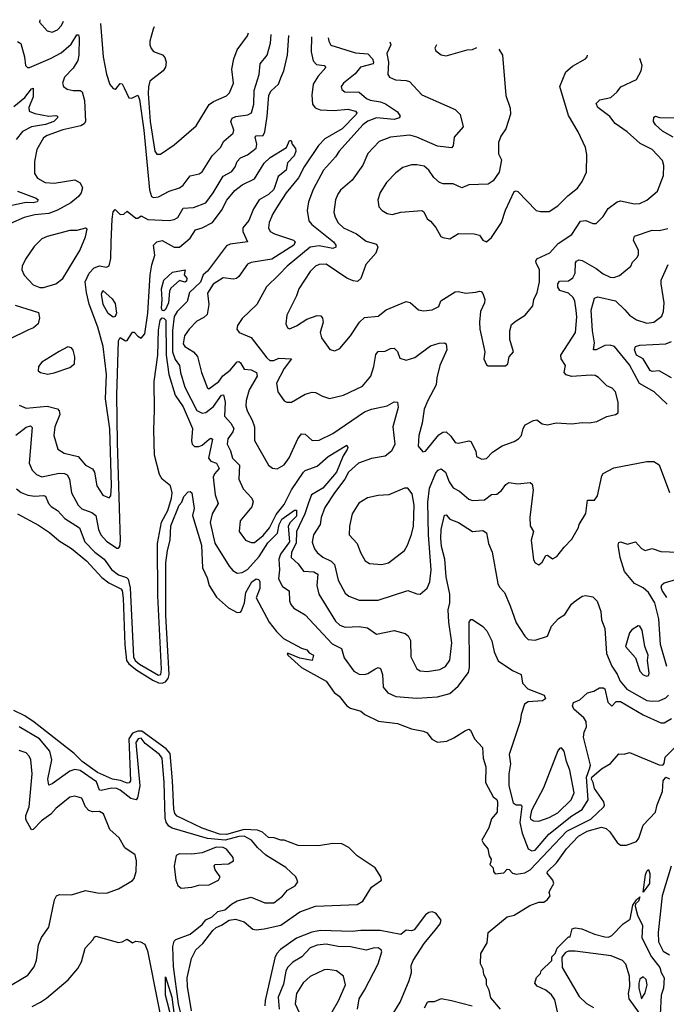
# Model space of a CAD drawing. Extents: x 1268547 to 1425625, y 515768 to 616754.
# Tile 398 of 507: x 1340838 to 1344547, y 606123 to 611769. Entities that reach past the tile are written whole.
import ezdxf

# ---------------------------------------------------------------- set-up
doc = ezdxf.new("R2010")
doc.units = 0

msp = doc.modelspace()

# ---------------------------------------------------------------- linework, layer by layer
at = {"layer": '0CON10XD'}
for points in [[(1340953.3, 611768.6), (1340952.2, 611755), (1340995, 611705.6), (1341025, 611696.5), (1341055, 611710), (1341077.9, 611735), (1341090, 611759.9)], [(1341301.9, 611746.5), (1341317.2, 611555), (1341335, 611456), (1341355, 611397.5), (1341375, 611373.3), (1341385, 611370), (1341392.5, 611375), (1341415, 611403.3), (1341425, 611401.2), (1341438.2, 611378.2), (1341465, 611320), (1341481.7, 611318.3), (1341515, 611336.2), (1341525, 611311.2), (1341549.3, 611135), (1341583.4, 610793.4), (1341594.8, 610755), (1341605, 610748.5), (1341635, 610753.8), (1341695.3, 610784.7), (1341755, 610803.8), (1341775, 610820), (1341815, 610873.6), (1341866.7, 610885), (1341883.8, 610896.2), (1341942.3, 610987.7), (1341990.5, 611035), (1342008.5, 611071.5), (1342061.9, 611118.1), (1342066.4, 611135), (1342050, 611185), (1342057, 611203), (1342076.9, 611213.1), (1342147.2, 611222.8), (1342167.9, 611235), (1342180.2, 611285), (1342182.9, 611362.9), (1342211.4, 611455), (1342218.2, 611515), (1342258.2, 611565), (1342276.8, 611633.2), (1342280.8, 611684.4)], [(1340825, 611644.4), (1340845, 611631.4), (1340865.5, 611555), (1340870.8, 611505), (1340882.5, 611495), (1340895, 611494.4), (1341015, 611545.8), (1341075, 611578.9), (1341132.4, 611627.6), (1341165, 611680.8), (1341175, 611682), (1341179.4, 611665), (1341177.6, 611565), (1341170.6, 611535), (1341145, 611491.5), (1341095, 611438.1), (1341083.9, 611403.9), (1341088.6, 611385), (1341110.2, 611370.2), (1341145, 611362.3), (1341185, 611363.2), (1341196.9, 611355), (1341209.1, 611305), (1341214.8, 611185), (1341208.1, 611171.9), (1341189.2, 611160.8), (1341085, 611137.8), (1340995.7, 611105), (1340975, 611091.9), (1340936.3, 611023.7), (1340923.5, 610955), (1340923.2, 610886.8), (1340939.9, 610859.9), (1340984.3, 610834.3), (1341035, 610831.2), (1341155, 610849.6), (1341185, 610833.1), (1341199.2, 610805), (1341190.4, 610775), (1341175, 610754), (1341130.7, 610719.3), (1341054, 610676), (1341005, 610658.3), (1340925, 610650.3), (1340864, 610635), (1340785, 610600.8)], [(1340835, 609557.5), (1340875, 609541.5), (1340995, 609552.3), (1341055, 609536.7), (1341064.5, 609525), (1341067.9, 609505), (1341040.5, 609435), (1341033.1, 609385), (1341056.4, 609306.4), (1341092.4, 609282.4), (1341173.8, 609263.8), (1341215.6, 609215), (1341255, 609192.9), (1341266.7, 609175), (1341280.6, 609095), (1341315, 609042.5), (1341352.1, 609027.9), (1341361.3, 609038.7), (1341365.1, 609095), (1341355, 609422.5), (1341330.3, 609595), (1341336.9, 609735), (1341316.2, 609895), (1341286, 610005), (1341237.4, 610137.4), (1341220.3, 610205), (1341213.1, 610265), (1341235.7, 610314.3), (1341264.8, 610345.2), (1341295, 610357.2), (1341335, 610349.7), (1341351.9, 610358.1), (1341360.1, 610399.9), (1341362.6, 610492.6), (1341368.9, 610625), (1341375, 610667.5), (1341385, 610680), (1341415, 610651.2), (1341435, 610653.3), (1341455, 610670), (1341505, 610630), (1341515, 610630), (1341535, 610643.3), (1341572.1, 610622.1), (1341695, 610617.3), (1341725, 610622.3), (1341745, 610634.5), (1341775, 610687.5), (1341835, 610691.9), (1341905, 610719.4), (1341948.1, 610775), (1342005, 610870.9), (1342055, 610897.3), (1342074.8, 610925.2), (1342086.2, 610955), (1342104.3, 610975.7), (1342145, 610993.6), (1342195, 611031.4), (1342198.1, 611055), (1342189.1, 611095), (1342195, 611102.2), (1342234.7, 611105.3), (1342244.8, 611125.2), (1342258.3, 611215), (1342266.2, 611335), (1342279.9, 611360.1), (1342321.8, 611398.2), (1342335.4, 611435.4), (1342352.9, 611475), (1342374.7, 611565.3), (1342382.2, 611678)], [(1341609.8, 611726.9), (1341603.8, 611715), (1341584.2, 611645.8), (1341584.2, 611625), (1341593, 611603), (1341605, 611586.2), (1341621.4, 611581.4), (1341657, 611567), (1341671.2, 611551.2), (1341678.8, 611525), (1341674.2, 611495.8), (1341661.2, 611475), (1341585, 611415.8), (1341575.9, 611384.1), (1341574.5, 611345.5), (1341586.1, 611183.9), (1341613.9, 611015), (1341625, 610998), (1341645, 610998), (1341725, 611051.1), (1341850.9, 611159.1), (1341925, 611281.5), (1341950.6, 611299.4), (1342025, 611331.9), (1342041.4, 611348.6), (1342064.3, 611405), (1342054.4, 611485), (1342066.4, 611545), (1342084.7, 611595.3), (1342145, 611675.7), (1342149.9, 611692.7)], [(1342511.6, 611669.8), (1342510, 611585), (1342522.3, 611532.3), (1342541.1, 611511.1), (1342585.3, 611505.3), (1342594.3, 611495), (1342550, 611445), (1342521, 611399), (1342513.8, 611335), (1342518.4, 611285), (1342533.2, 611263.2), (1342561.8, 611251.8), (1342642.7, 611247.3), (1342720, 611255), (1342763.3, 611245), (1342771.8, 611235), (1342767.1, 611225), (1342687.3, 611142.7), (1342587.7, 611085), (1342552.2, 611047.8), (1342470.4, 610925), (1342437.5, 610862.5), (1342366.7, 610775), (1342320.4, 610705), (1342289.6, 610655), (1342268.5, 610605), (1342264.5, 610575), (1342275.6, 610555), (1342300.2, 610540.3), (1342408, 610505), (1342418.9, 610495), (1342410.9, 610475), (1342285, 610395.8), (1342165, 610376.2), (1342145, 610367.8), (1342095, 610295.8), (1342081.2, 610285), (1342065, 610281.1), (1342005, 610288.5), (1341948.7, 610251.3), (1341915, 610200), (1341922.5, 610135), (1341912.5, 610077.5), (1341895, 610061.1), (1341855, 610040), (1341809.5, 609995), (1341782.5, 609955), (1341775, 609910), (1341785.4, 609895.4), (1341835, 609863.5), (1341857.9, 609837.9), (1341881.1, 609745), (1341915, 609656.7), (1341922.9, 609652.9), (1341980.5, 609695), (1342003.1, 609726.9), (1342045, 609759.6), (1342085, 609806.2), (1342095, 609807.9), (1342105, 609800.6), (1342125, 609764.4), (1342165, 609761.1), (1342195.6, 609745), (1342199.3, 609725), (1342153.4, 609646.6), (1342136.2, 609585), (1342135.5, 609555), (1342142.9, 609525), (1342172.3, 609472.3), (1342185.5, 609435), (1342185.7, 609355), (1342264.6, 609214.6), (1342287.9, 609197.9), (1342314.2, 609194.2), (1342355, 609216.7), (1342383, 609257), (1342433.7, 609366.3), (1342455, 609393.5), (1342475, 609392.5), (1342515, 609355.6), (1342555, 609357.3), (1342635, 609396), (1342815, 609520.9), (1342855, 609535.9), (1342945.4, 609554.6), (1342985, 609576.9), (1343005, 609576), (1343008.5, 609545), (1342978.7, 609435), (1342989, 609335), (1342970.6, 609295), (1342935, 609266.8), (1342855, 609252.3), (1342782.2, 609225), (1342723.8, 609175), (1342703.8, 609135), (1342643.9, 609056.1), (1342588.9, 608971.1), (1342566.5, 608915), (1342560.6, 608875), (1342523.1, 608815), (1342515, 608773.3), (1342529.3, 608735), (1342545, 608714.6), (1342576.4, 608686.4), (1342625, 608663.6), (1342644.6, 608645), (1342665.3, 608555), (1342705, 608481.1), (1342725, 608462.5), (1342785, 608439.5), (1342895, 608440.4), (1343065, 608495.6), (1343115, 608477.1), (1343135, 608475.7), (1343175, 608509.2), (1343191.2, 608545), (1343198.1, 608615), (1343182.9, 608815), (1343178.7, 609001.3), (1343188.3, 609081.7), (1343225, 609169.5), (1343237.5, 609185), (1343255, 609192.9), (1343281.2, 609175), (1343301.5, 609118.5), (1343323.8, 609085), (1343360, 609065), (1343415, 609020), (1343435, 609012.5), (1343505, 609015.5), (1343545, 609046.7), (1343575, 609047.9), (1343601.5, 609068.5), (1343626.2, 609103.8), (1343644.6, 609115.4), (1343695, 609107.3), (1343765.4, 609115.4), (1343776.9, 609105), (1343782.7, 609072.7), (1343763.6, 608913.6), (1343766.4, 608866.4), (1343784.3, 608835), (1343771.1, 608785), (1343785, 608672.5), (1343794.5, 608654.5), (1343815, 608643.3), (1343835, 608657.5), (1343855, 608696.2), (1343865, 608698), (1343895, 608676.9), (1343919.2, 608690.8), (1343960.6, 608745), (1344005, 608790), (1344042.7, 608857.3), (1344047.1, 608875), (1344085, 608936.7), (1344095, 609014), (1344135, 609014.3), (1344152.3, 609037.7), (1344176.4, 609153.6), (1344183.9, 609166.1), (1344245, 609199.4), (1344435, 609236.1), (1344475, 609234.6), (1344505, 609217.1), (1344565, 609057.5)], [(1342608.1, 611663.6), (1342611.8, 611645), (1342622.8, 611622.8), (1342765, 611578.5), (1342835, 611571.9), (1342861.9, 611545), (1342867.9, 611525), (1342864.7, 611515), (1342793, 611497), (1342761.3, 611458.7), (1342694.4, 611405), (1342681.4, 611385), (1342685, 611368.8), (1342703.8, 611355), (1342785, 611352.5), (1342827.1, 611317.1), (1342848, 611308), (1342907.3, 611297.3), (1342935.9, 611285.9), (1343005, 611241.2), (1343020, 611215), (1343015, 611206.7), (1342985, 611196.4), (1342885, 611206.6), (1342835, 611186.7), (1342806.1, 611165), (1342670, 611015), (1342648.5, 610981.5), (1342580.4, 610905), (1342521.8, 610795), (1342493.8, 610725), (1342486.2, 610675), (1342497.1, 610615), (1342513.8, 610595), (1342637.9, 610495), (1342651.5, 610475), (1342650.6, 610465), (1342635, 610456.9), (1342555, 610471.2), (1342505, 610464.3), (1342371.5, 610355), (1342325, 610306.2), (1342253.6, 610236.4), (1342198.5, 610135), (1342114.2, 610055), (1342087.5, 610015), (1342084.2, 609995), (1342096.7, 609975), (1342165, 609946.4), (1342255, 609829.5), (1342273.3, 609815), (1342295, 609815.3), (1342325, 609828.5), (1342397.5, 609825), (1342355, 609767.9), (1342311.8, 609685), (1342319.5, 609635), (1342355, 609583.8), (1342370, 609575), (1342397.5, 609575), (1342475, 609621.4), (1342515, 609632.5), (1342535, 609630.8), (1342575, 609609.2), (1342615, 609597.5), (1342695, 609615.7), (1342805, 609667.1), (1342851.5, 609725), (1342869.2, 609780.8), (1342881.7, 609848.3), (1342895, 609865.5), (1342935, 609867.1), (1342965, 609882.5), (1342985, 609884.3), (1343005.5, 609865.5), (1343018.8, 609828.8), (1343055, 609817.1), (1343105, 609831.9), (1343195, 609898), (1343245, 609913.5), (1343275, 609915.7), (1343285, 609910), (1343287.5, 609875), (1343248.2, 609785), (1343230.9, 609715), (1343227.5, 609675), (1343178.6, 609585), (1343158.5, 609535), (1343146.7, 609455), (1343128.1, 609385), (1343123, 609323), (1343151.2, 609291.2), (1343165, 609293.8), (1343241.7, 609388.3), (1343265, 609404.4), (1343285, 609405.8), (1343311.5, 609381.5), (1343335, 609344), (1343355, 609341.4), (1343415, 609354), (1343425, 609350), (1343454.3, 609295), (1343458.8, 609265), (1343489.7, 609249.7), (1343515, 609253.1), (1343550.5, 609289.5), (1343605.5, 609324.5), (1343675, 609350), (1343698.8, 609365), (1343715.8, 609385), (1343725.8, 609425), (1343737.5, 609445), (1343785, 609470.8), (1343805, 609473.8), (1343835, 609451.4), (1343865, 609446.2), (1343915, 609456.2), (1344005, 609450.8), (1344065, 609458.9), (1344105, 609457.5), (1344147.5, 609465), (1344205, 609494.2), (1344255, 609504.2), (1344270.8, 609515), (1344270, 609575), (1344255, 609635.7), (1344236.7, 609656.7), (1344205, 609670), (1344157.9, 609717.9), (1344138.3, 609728.3), (1344115, 609730.4), (1344002.5, 609722.5), (1343972.1, 609732.1), (1343961.9, 609745), (1343968.2, 609785), (1343944.5, 609825), (1343942.1, 609845), (1344026.9, 609975), (1344033.4, 610065), (1344029.2, 610100.8), (1344023.1, 610155), (1344013.2, 610175), (1343985, 610200), (1343935.9, 610215.9), (1343925.4, 610235), (1343924.1, 610255), (1343935, 610270), (1343985, 610272.2), (1344011.5, 610288.5), (1344024.2, 610315), (1344025.8, 610374.2), (1344032.3, 610385), (1344045, 610390.8), (1344065, 610388.4), (1344145, 610342.7), (1344185, 610311.1), (1344225, 610291.8), (1344245, 610289.6), (1344278.7, 610301.3), (1344343.3, 610355), (1344352.6, 610377.4), (1344380, 610405), (1344387.4, 610422.6), (1344388.1, 610445), (1344358.9, 610505), (1344365, 610528), (1344465, 610562.5), (1344505, 610560.4), (1344555, 610571.1)], [(1342961.1, 611641.3), (1342966.1, 611625), (1342944.1, 611575), (1342953.4, 611525), (1342949.4, 611455), (1342959.5, 611439.5), (1342993.3, 611423.3), (1343055, 611420), (1343073.5, 611413.5), (1343145, 611337.9), (1343335, 611254), (1343364, 611225), (1343382, 611155), (1343330.4, 611095), (1343324.5, 611045.5), (1343315, 611033.3), (1343235, 611043.3), (1343115, 611095.7), (1343075, 611105.8), (1342964.1, 611095.9), (1342899.4, 611070.6), (1342835, 611000.8), (1342806, 610934), (1342745, 610848.1), (1342678.9, 610791.1), (1342661.9, 610768.1), (1342649.6, 610735), (1342640, 610665), (1342646.7, 610636.7), (1342664.7, 610604.7), (1342695, 610575.5), (1342770.5, 610540.5), (1342825, 610499.5), (1342885, 610481.9), (1342892.5, 610465), (1342880, 610430), (1342823.1, 610365), (1342795.6, 610285), (1342775, 610268.1), (1342750.7, 610270.7), (1342715, 610286.9), (1342595, 610367.5), (1342555.5, 610365.5), (1342535, 610355.5), (1342503.6, 610325), (1342439.5, 610225), (1342425.4, 610184.6), (1342370.8, 610075), (1342364.2, 610025), (1342375, 610002.5), (1342385, 609996.7), (1342425, 610013.1), (1342485, 610051.9), (1342545, 610072.9), (1342565, 610070), (1342575, 610057.5), (1342578.6, 610035), (1342562, 609975), (1342570, 609945), (1342617.5, 609877.5), (1342645, 609870), (1342675, 609884), (1342735.7, 609955), (1342786.9, 610035), (1342815, 610061.4), (1342895, 610069.5), (1342940, 610105), (1343055, 610152.9), (1343077.6, 610147.6), (1343125, 610104.2), (1343155, 610100), (1343204.3, 610105.7), (1343241.4, 610125), (1343253, 610157), (1343335, 610208.6), (1343355, 610210.6), (1343395, 610201.1), (1343454.5, 610205.5), (1343475, 610212.9), (1343485, 610210.8), (1343495, 610198), (1343505.4, 610165), (1343503.2, 610145), (1343482, 610095), (1343475.5, 610034.5), (1343476.9, 609995), (1343506.7, 609865), (1343500, 609825), (1343515, 609790), (1343525, 609783.3), (1343625, 609783.3), (1343637.5, 609795), (1343646.2, 609835), (1343670.8, 609865), (1343649.2, 609935), (1343648.8, 609985), (1343659.5, 610020.5), (1343685, 610042.5), (1343737.5, 610075), (1343781.7, 610128.3), (1343787.5, 610165), (1343805.4, 610204.6), (1343820, 610265), (1343820.3, 610335), (1343800.8, 610375), (1343798.6, 610385), (1343805, 610397.5), (1343878.1, 610431.9), (1343927.5, 610485), (1344005, 610536.4), (1344055, 610612.5), (1344085, 610616.4), (1344125, 610600), (1344145, 610599.2), (1344185, 610640), (1344213.7, 610686.3), (1344265, 610724.4), (1344285, 610730), (1344365, 610712.5), (1344395, 610714.4), (1344435, 610734.2), (1344497.1, 610785), (1344530, 610875), (1344533, 610933), (1344525, 610961.2), (1344465, 611024.3), (1344397.8, 611057.8), (1344322.5, 611125), (1344253.3, 611173.3), (1344222.7, 611212.7), (1344154.6, 611265), (1344145, 611287.5), (1344165, 611309.5), (1344228.2, 611321.8), (1344265, 611354.5), (1344286.6, 611383.4), (1344376.2, 611425), (1344402, 611475), (1344408.6, 611505), (1344395.3, 611545.6)], [(1343229.4, 611624.3), (1343219.5, 611605), (1343225, 611590.6), (1343255, 611566.9), (1343285, 611561.2), (1343405, 611595.2), (1343435, 611598.3), (1343460, 611609)], [(1343585.6, 611600.5), (1343607.5, 611565), (1343626.4, 611333.6), (1343650.5, 611260.5), (1343652.6, 611227.4), (1343626.6, 611143.4), (1343598.7, 611101.3), (1343584.2, 611065), (1343585, 611000), (1343602.5, 610965), (1343588.8, 610895), (1343554.6, 610845.4), (1343525, 610825.7), (1343415, 610822.2), (1343375, 610803.8), (1343325, 610828.1), (1343267.7, 610827.7), (1343245.7, 610835.7), (1343213.6, 610863.6), (1343185, 610905.8), (1343157.9, 610927.9), (1343115, 610936.7), (1343084.5, 610935.5), (1343035, 610920.6), (1342995, 610891.4), (1342941.9, 610835), (1342905, 610778), (1342893.1, 610735), (1342898, 610695), (1342916.2, 610675), (1342945, 610657.5), (1342975, 610652.2), (1343024.3, 610665.7), (1343144.1, 610674.1), (1343156.8, 610666.8), (1343175, 610626.7), (1343193.9, 610613.9), (1343225, 610577.5), (1343254.3, 610525), (1343265, 610519.2), (1343305, 610512), (1343355, 610542), (1343445, 610540), (1343475, 610533.5), (1343495, 610503.8), (1343515, 610495.8), (1343545, 610519.2), (1343601.4, 610605), (1343625, 610676.7), (1343675, 610783.3), (1343685, 610787.5), (1343695, 610783.3), (1343800, 610675), (1343825, 610668.6), (1343875, 610668.6), (1343925, 610701.4), (1343981.2, 610758.8), (1344036.9, 610803.1), (1344065, 610840), (1344088.9, 610895), (1344090.8, 610995), (1344082.9, 611035), (1344040.5, 611125), (1343985, 611218.8), (1343935.5, 611385), (1343971.1, 611468.9), (1344008.8, 611501.2), (1344083.3, 611545), (1344093.3, 611555), (1344095.8, 611565.9)], [(1340805, 611271.1), (1340867.7, 611322.3), (1340905, 611372.2), (1340915, 611376.7), (1340915, 611326.2), (1340891.1, 611265), (1340892.9, 611245), (1340925, 611230), (1341005.3, 611214.7), (1341045, 611219.6), (1341055.5, 611215.5), (1341055.4, 611205), (1341034.4, 611185), (1340986.7, 611166.7), (1340906.5, 611153.5), (1340855, 611127.5), (1340818.3, 611081.7)], [(1344586.8, 611095), (1344525, 611129.7), (1344485.7, 611165), (1344474.3, 611185), (1344475, 611210), (1344485, 611216.2), (1344507.9, 611207.9), (1344625, 611206.6)], [(1340815, 609385.8), (1340875, 609433.2), (1340900.7, 609440.7), (1340910.4, 609430.4), (1340893.3, 609225), (1340908.9, 609185), (1340935, 609160.5), (1340965, 609148.1), (1341065, 609169.3), (1341095, 609167.5), (1341109.4, 609159.4), (1341122.9, 609135), (1341135.8, 609055.8), (1341172.8, 608985), (1341195, 608964.7), (1341252.1, 608942.1), (1341275, 608925.5), (1341289.4, 608845), (1341302.5, 608815), (1341335, 608779.3), (1341395, 608738.9), (1341405, 608738.2), (1341412, 608748), (1341417, 608783), (1341399.2, 609345), (1341395.1, 609615), (1341405, 609927.5), (1341415, 609946.7), (1341445, 609927.5), (1341455, 609930), (1341485, 609977.5), (1341495, 609977.5), (1341515, 609953.3), (1341535, 609943.3), (1341555, 609967.5), (1341573.4, 610085), (1341586.8, 610305), (1341596.1, 610363.9), (1341612.5, 610417.5), (1341604.8, 610475.2), (1341625, 610494.6), (1341655, 610502.3), (1341725, 610463.8), (1341755, 610463.8), (1341815, 610516.7), (1341847.3, 610562.8), (1341885, 610574.3), (1341943.7, 610606.3), (1341964.9, 610635.1), (1341995.6, 610675), (1342025.6, 610734.4), (1342071.1, 610788.9), (1342115, 610821.2), (1342185, 610855.6), (1342241.2, 610945), (1342275, 610977.6), (1342368, 611035), (1342385, 611076.7), (1342395, 611076.7), (1342400, 611055), (1342419.2, 611029.2), (1342422.1, 611015), (1342412.2, 610987.8), (1342375, 610947.5), (1342365.6, 610905), (1342321.2, 610868.8), (1342296.6, 610795), (1342265, 610766.4), (1342211.6, 610735), (1342178.4, 610685), (1342152.5, 610617.5), (1342118.7, 610575), (1342117.1, 610555), (1342143.8, 610495), (1342045, 610480.8), (1342025, 610471.1), (1341915, 610326), (1341889.5, 610305), (1341876, 610264), (1341811.9, 610205), (1341797.7, 610152.3), (1341741.9, 610095), (1341723.5, 610066.5), (1341714.3, 609985.7), (1341715.1, 609865.1), (1341730.5, 609820.5), (1341754.7, 609785), (1341760, 609745), (1341785, 609662.5), (1341855, 609527.9), (1341885, 609512.9), (1341905, 609516.7), (1341949.3, 609550.7), (1341995, 609616.7), (1342007.4, 609617.4), (1342016, 609575), (1342012.2, 609495), (1342049.7, 609455), (1342065.9, 609425), (1342060.2, 609405), (1342031.2, 609365), (1342027.3, 609335), (1342047.5, 609297.5), (1342057.9, 609255), (1342099.2, 609215), (1342095.4, 609135), (1342119.6, 609079.6), (1342168.9, 609025), (1342177.3, 609005), (1342168.9, 608975), (1342102.2, 608895), (1342097.8, 608835), (1342133.9, 608783.9), (1342165, 608771.4), (1342185, 608771.1), (1342235, 608810.2), (1342271.2, 608855), (1342308.5, 608931.5), (1342355, 608988.2), (1342397.2, 609072.8), (1342465, 609174.4), (1342476.1, 609183.9), (1342545, 609209.3), (1342606.6, 609263.4), (1342715, 609330), (1342720, 609315), (1342716.4, 609305), (1342692.5, 609267.5), (1342654.4, 609175), (1342577.2, 609082.8), (1342511.8, 609045), (1342495.7, 609004.3), (1342474.1, 608935), (1342424.9, 608835), (1342423.3, 608766.7), (1342396.2, 608715), (1342395.9, 608685.9), (1342435, 608648.2), (1342465, 608607.5), (1342525, 608601.9), (1342548.7, 608588.7), (1342541.9, 608525), (1342553.8, 608475), (1342650.3, 608320.3), (1342675, 608297.2), (1342705, 608285.3), (1342785, 608288.8), (1342832.3, 608282.3), (1342884.5, 608244.5), (1342985, 608265.7), (1343049.2, 608249.2), (1343065.5, 608235), (1343079.2, 608209.2), (1343080.6, 608115), (1343115, 608046.2), (1343135, 608035.8), (1343175, 608031.4), (1343247.3, 608042.7), (1343279.6, 608060.4), (1343305, 608096.2), (1343316.2, 608196.2), (1343298.6, 608315), (1343294.8, 608385), (1343304.7, 608425), (1343304.8, 608475.2), (1343283.7, 608575), (1343277.5, 608675), (1343258.2, 608748.2), (1343254, 608796), (1343254.8, 608845), (1343275, 608928), (1343285, 608928.8), (1343305, 608904), (1343355, 608886.5), (1343435, 608834.4), (1343495, 608839.4), (1343515, 608825.7), (1343527.8, 608765), (1343548.2, 608715), (1343580.5, 608535), (1343590, 608515), (1343618.1, 608485), (1343652.2, 608407.8), (1343685, 608310), (1343735, 608233.1), (1343755, 608214.2), (1343795, 608211.9), (1343865, 608233.3), (1343888.7, 608291.3), (1343928, 608335), (1343965, 608358), (1344002.7, 608417.3), (1344018.3, 608431.7), (1344065, 608463.3), (1344085, 608466.2), (1344125, 608458.8), (1344151.2, 608435), (1344172, 608375), (1344175, 608327.5), (1344195, 608277.5), (1344203.9, 608135), (1344235, 608062.2), (1344265.8, 608015.8), (1344282.1, 607975), (1344319.9, 607929.9), (1344435, 607866), (1344465, 607860.6), (1344505, 607863.1), (1344545, 607880.7), (1344560.4, 607895)], [(1340825.2, 610785.2), (1340933.1, 610745), (1340943.3, 610735), (1340938.1, 610725), (1340915, 610719.1), (1340875, 610720.2), (1340793.4, 610703.4)], [(1340952.7, 610232.7), (1340975, 610232.9), (1341045, 610254.4), (1341084.7, 610285.3), (1341183.3, 610445), (1341215.7, 610524.3), (1341225, 610567.5), (1341215, 610572.5), (1341165, 610560), (1341125, 610559.4), (1340995, 610525.6), (1340965, 610512.5), (1340921.5, 610468.5), (1340871.1, 610395), (1340851.9, 610355), (1340850, 610335), (1340863.1, 610303.1), (1340915, 610248.6), (1340952.7, 610232.7)], [(1341665, 610098.5), (1341655, 610101.2), (1341651.5, 610115), (1341656.2, 610165), (1341651.7, 610225), (1341665, 610274.4), (1341715, 610321.8), (1341786.7, 610335), (1341781.2, 610305), (1341796.4, 610286.4), (1341795, 610268.8), (1341784.5, 610264.5), (1341755, 610273.3), (1341705, 610230), (1341697.2, 610212.8), (1341690.8, 610145), (1341675, 610106.7), (1341665, 610098.5)], [(1344551.8, 609565), (1344476.9, 609635), (1344392.8, 609682.8), (1344335, 609790.4), (1344248.8, 609895), (1344225, 609903), (1344195, 609901), (1344145, 609875.5), (1344128.8, 609875), (1344135.5, 609915), (1344123.5, 609985), (1344116, 610104), (1344135, 610172.5), (1344155, 610178.9), (1344255, 610156.2), (1344308.8, 610105), (1344335.6, 610075), (1344375, 610047.5), (1344435, 610028.1), (1344475, 610034.3), (1344520.6, 610069.4), (1344531.1, 610095), (1344535.5, 610144.5), (1344516.8, 610255), (1344518.2, 610275), (1344556.7, 610365)], [(1341375, 610063.8), (1341345, 610084.2), (1341316.1, 610135), (1341308, 610195), (1341315, 610215.6), (1341368.3, 610168.3), (1341385, 610140.6), (1341392.7, 610085), (1341385, 610066.7), (1341375, 610063.8)], [(1340812.3, 610132.3), (1340945, 610089.4), (1340951.5, 610058.5), (1340943.8, 610025), (1340918.1, 610001.9), (1340889.1, 609990.9), (1340775, 609934.4)], [(1340819.4, 609079.4), (1340846.8, 609056.8), (1340885, 609042.2), (1340925, 609035.9), (1340975, 609040.8), (1340986, 609036), (1341003.8, 608995), (1341018.3, 608978.3), (1341054.1, 608954.1), (1341097.8, 608907.8), (1341181.2, 608855), (1341211.2, 608775), (1341268.4, 608715), (1341322.4, 608675), (1341365, 608615.3), (1341405, 608584.7), (1341450, 608570), (1341460.8, 608560.8), (1341471.8, 608511.8), (1341490.3, 608115), (1341501, 608095), (1341525, 608072.5), (1341635, 608010.2), (1341647.5, 608015), (1341652.3, 608045), (1341630, 608465), (1341629, 608765), (1341652.1, 608887.9), (1341688.4, 608955), (1341709.4, 609025), (1341711.9, 609055), (1341703.7, 609095), (1341656.1, 609135), (1341640.9, 609160.9), (1341612.2, 609272.2), (1341606.6, 609415), (1341612.2, 609532.2), (1341610.3, 609695), (1341629.6, 609845), (1341635, 609987.5), (1341644.1, 610045.9), (1341655, 610060), (1341665, 610057.8), (1341675.6, 610045), (1341679, 609845), (1341694.2, 609735), (1341729.8, 609615), (1341775, 609548.8), (1341829.6, 609425), (1341823.3, 609353.3), (1341826.9, 609335), (1341841.1, 609321.1), (1341865, 609320.7), (1341885, 609330), (1341925, 609364.1), (1341935, 609368.8), (1341944.4, 609364.4), (1341920.2, 609255), (1341935, 609236.8), (1341967.7, 609225), (1341983.1, 609195), (1341955, 609164.1), (1341948.5, 609145), (1341958.7, 609045), (1341976.2, 608995), (1341942, 608935), (1341930.8, 608885), (1341957.6, 608767.6), (1342040.4, 608635), (1342060.9, 608610.9), (1342085, 608595.5), (1342115, 608598.4), (1342145, 608616.7), (1342211.3, 608691.3), (1342261.1, 608768.9), (1342316.2, 608823.8), (1342326.2, 608875), (1342341.2, 608905), (1342415, 608956.2), (1342425, 608955.6), (1342425, 608921.8), (1342388.8, 608885), (1342378.8, 608865), (1342385, 608774.7), (1342334.2, 608705), (1342324.8, 608675), (1342328.4, 608615), (1342323.3, 608563.3), (1342345, 608518.6), (1342384.6, 608494.6), (1342386.1, 608436.1), (1342392.5, 608415), (1342410.8, 608395), (1342476.2, 608356.2), (1342629.9, 608189.9), (1342683.9, 608163.9), (1342699.8, 608109.8), (1342755, 608033.8), (1342785, 608015.9), (1342815, 608013.5), (1342835, 608019.2), (1342875.4, 608044.6), (1342895, 608054), (1342908.1, 608048.1), (1342919.2, 608015), (1342921.9, 607941.9), (1342949.1, 607909.1), (1342995, 607887.1), (1343115, 607878.8), (1343235, 607886.5), (1343305, 607906.1), (1343352.4, 607947.6), (1343412.5, 608025), (1343418.8, 608055), (1343416.1, 608313.9), (1343425, 608330), (1343435, 608330), (1343495, 608288.6), (1343516.7, 608265), (1343546.7, 608206.7), (1343560, 608145), (1343582, 608092), (1343665, 608037.5), (1343713.8, 608015), (1343722.9, 607965), (1343752, 607932), (1343846.6, 607896.6), (1343853.5, 607875), (1343837.2, 607862.8), (1343755, 607857.3), (1343733.8, 607845), (1343714.5, 607785.5), (1343709.4, 607745), (1343645.8, 607555), (1343652.7, 607502.7), (1343643.9, 607445), (1343644.6, 607375), (1343668.9, 607278.9), (1343685, 607267.5), (1343715, 607266.2), (1343718.1, 607258.1), (1343707.6, 607165), (1343720.5, 607105), (1343755, 607015.4), (1343775, 607003.1), (1343795, 607006.6), (1343872.2, 607097.8), (1344005, 607204.3), (1344065, 607240.6), (1344098.1, 607295), (1344089.9, 607425), (1344107.2, 607472.8), (1344111.8, 607495), (1344072, 607655), (1344075, 607683.3), (1344089.4, 607715), (1344086.7, 607745), (1344073.3, 607765), (1344016.1, 607815), (1344009.3, 607835), (1344015, 607853.5), (1344051.8, 607868.2), (1344095, 607910), (1344132.1, 607917.9), (1344162.8, 607937.2), (1344185, 607937.8), (1344195, 607931.2), (1344212.3, 607855), (1344235, 607831.9), (1344260, 607860), (1344285, 607859.2), (1344415, 607782.5), (1344515, 607737.8), (1344535, 607737.6), (1344577.4, 607762.6)], [(1340996.8, 609736.8), (1341035, 609742.9), (1341126.2, 609775), (1341153.1, 609795), (1341154.4, 609835), (1341145, 609873.3), (1341135, 609888), (1341115, 609892.5), (1341065, 609866.5), (1340965, 609805.7), (1340945, 609780), (1340943.3, 609755), (1340957.5, 609745), (1340996.8, 609736.8)], [(1344576.7, 609715), (1344505.5, 609755.5), (1344465, 609750.7), (1344455, 609756.4), (1344415, 609823.3), (1344375, 609845.8), (1344364.6, 609875.4), (1344370, 609895), (1344395, 609902.1), (1344545, 609910.9), (1344577.4, 609922.6)], [(1342915, 608644.5), (1342954, 608655), (1343044.3, 608725), (1343062.5, 608755), (1343085, 608816.2), (1343096.8, 608865), (1343100.3, 608985), (1343089.5, 609049.5), (1343065, 609083.3), (1343045, 609082.5), (1342955.5, 609044.5), (1342895, 609040), (1342833.8, 609026.2), (1342783.4, 608996.6), (1342744.4, 608935), (1342730, 608865), (1342728, 608815), (1342774.4, 608765), (1342792.9, 608712.9), (1342818.8, 608665), (1342845, 608650), (1342915, 608644.5)], [(1340825, 608934.6), (1340945, 608871.2), (1341008.9, 608828.9), (1341065, 608780.3), (1341135, 608735.9), (1341220.3, 608665), (1341309.4, 608569.4), (1341349.5, 608539.5), (1341417.8, 608505), (1341425.5, 608495), (1341432.4, 608452.4), (1341441.9, 608185), (1341450.9, 608095), (1341464.4, 608074.4), (1341509.3, 608039.3), (1341601.5, 607981.5), (1341635, 607967), (1341655.4, 607964.6), (1341675, 607972.8), (1341688.8, 607991.2), (1341695.4, 608015), (1341677.2, 608352.8), (1341676.9, 608655), (1341685.4, 608725), (1341700.3, 608785), (1341705.9, 608865.9), (1341753.6, 608985), (1341768.3, 609001.7), (1341780, 609035), (1341805, 609061.2), (1341815, 609063.8), (1341826, 609055), (1341838.2, 608965), (1341828.6, 608925), (1341880, 608755), (1341886.7, 608625), (1341912.5, 608567.5), (1341925.5, 608525), (1341967.5, 608457.5), (1342035, 608396.9), (1342085, 608369.1), (1342105, 608372.2), (1342111.1, 608378.9), (1342127.5, 608425), (1342134.2, 608485), (1342169.2, 608545), (1342195, 608562.5), (1342208.8, 608558.8), (1342215.4, 608545.4), (1342215, 608507.5), (1342193.8, 608453.8), (1342269.1, 608315), (1342310.6, 608260.6), (1342351.2, 608221.2), (1342455, 608165.5), (1342485, 608155.6), (1342499.2, 608139.2), (1342524, 608125), (1342515, 608094.3), (1342445, 608106.9), (1342380, 608135), (1342372.5, 608135), (1342376.7, 608125), (1342454.5, 608055), (1342595, 607975.5), (1342641.9, 607911.9), (1342670.7, 607890.7), (1342714.3, 607835), (1342735, 607821.9), (1342795, 607803.3), (1342818.6, 607785), (1342896.3, 607746.3), (1343005, 607733.2), (1343085, 607702.7), (1343155, 607690), (1343175, 607678.8), (1343202.5, 607642.5), (1343235, 607625.7), (1343287.4, 607632.6), (1343328.7, 607651.3), (1343395, 607693.6), (1343415, 607700), (1343423.8, 607695), (1343447.5, 607645), (1343491.8, 607595), (1343495.5, 607535), (1343511.5, 607485), (1343510, 607395), (1343553, 607313), (1343575, 607297.5), (1343578, 607285), (1343576.4, 607225), (1343543.4, 607186.6), (1343528.4, 607135), (1343489.4, 607065), (1343497.5, 607045), (1343524.1, 607015), (1343530.7, 606975), (1343542.9, 606955), (1343540.6, 606939.4), (1343535.4, 606925), (1343552.9, 606905), (1343555.8, 606885), (1343565, 606871.4), (1343615, 606876.7), (1343635, 606897.5), (1343645, 606896.7), (1343665.3, 606875.3), (1343685, 606870), (1343735, 606877.9), (1343766.2, 606893.8), (1343975.8, 607115), (1344114.1, 607185), (1344188.7, 607255), (1344193.1, 607265), (1344189.5, 607285), (1344135, 607360.4), (1344128.3, 607395), (1344117.4, 607415), (1344119.1, 607425), (1344175, 607472.7), (1344226.4, 607503.6), (1344275, 607558.8), (1344305, 607558), (1344335, 607566), (1344505, 607495.3), (1344526.2, 607493.8), (1344535, 607503.3), (1344540.1, 607539.9), (1344606.1, 607605)], [(1344549.6, 608059.6), (1344514.2, 608185.8), (1344503.4, 608333.4), (1344480.8, 608425), (1344444, 608485), (1344415, 608510.3), (1344365, 608536.8), (1344307.1, 608605), (1344283.1, 608685), (1344271.5, 608755), (1344275, 608771.2), (1344285, 608774.3), (1344325, 608762), (1344370, 608775), (1344405, 608736.2), (1344425, 608726), (1344465, 608735.7), (1344515, 608718.8), (1344615.4, 608715.4)], [(1344549.5, 608455), (1344523.2, 608495), (1344517.7, 608515), (1344521.6, 608528.4), (1344535, 608539.6), (1344595, 608557.6)], [(1344435, 608004.2), (1344445, 608007.5), (1344448.1, 608021.9), (1344438.9, 608095), (1344442, 608125), (1344424.6, 608175), (1344408.5, 608268.5), (1344395, 608292), (1344385, 608294), (1344348.9, 608271.1), (1344335, 608254), (1344313.6, 608175), (1344370.1, 608110.1), (1344395, 608032.9), (1344415, 608012.9), (1344435, 608004.2)], [(1341823.8, 606085), (1341800, 606225), (1341798.2, 606275), (1341824.4, 606385), (1341849.2, 606435), (1341887.9, 606472.1), (1341945, 606546.8), (1341965, 606563.8), (1341995, 606576.2), (1342039.3, 606605), (1342075, 606611.7), (1342125, 606596.9), (1342175, 606553.6), (1342195, 606549.7), (1342240, 606555), (1342335, 606576.1), (1342445, 606653.3), (1342535, 606685.9), (1342773.8, 606695), (1342806.7, 606715), (1342856.2, 606795), (1342912.9, 606835), (1342909.6, 606855), (1342876.1, 606905), (1342774.3, 606974.3), (1342725, 607021.8), (1342685, 607042.8), (1342635, 607044.7), (1342552.2, 607032.2), (1342435.5, 607034.5), (1342355, 607063.8), (1342335.9, 607064.1), (1342298.3, 607078.3), (1342265, 607080), (1342230.9, 607110.9), (1342202.1, 607122.1), (1342125, 607125.1), (1342025, 607097.4), (1341985, 607098.2), (1341885, 607133.1), (1341741.1, 607201.1), (1341727.9, 607217.9), (1341722.2, 607242.2), (1341715.4, 607405), (1341700.3, 607560.3), (1341678.1, 607588.1), (1341539, 607689), (1341515, 607688.9), (1341485, 607677.2), (1341464.3, 607645.7), (1341474.4, 607405), (1341466.5, 607393.5), (1341455, 607391.6), (1341415.8, 607405.8), (1341369.5, 607415), (1341285, 607451.6), (1341196.7, 607515), (1341151.1, 607561.1), (1340920.5, 607740.5), (1340866.7, 607776.7), (1340805, 607807.8)], [(1341785.7, 605974.3), (1341748.8, 606125), (1341720.5, 606340.5), (1341716, 606455), (1341724.2, 606485.8), (1341734.3, 606495.7), (1341815, 606526.2), (1341885, 606580.5), (1341905, 606606.9), (1341941.1, 606625), (1341975, 606654.6), (1342015, 606665.5), (1342052, 606698), (1342085, 606716.5), (1342165, 606736.9), (1342245, 606705.6), (1342295, 606704.5), (1342346.4, 606743.6), (1342375, 606777.1), (1342417.9, 606802.1), (1342433.8, 606825), (1342421.2, 606855), (1342365, 606906.9), (1342249, 606979), (1342201.4, 607021.4), (1342167.4, 607065), (1342125, 607087.5), (1342095, 607085.3), (1342016, 607064), (1341914.7, 607074.7), (1341713.5, 607133.5), (1341693.9, 607143.9), (1341678.3, 607168.3), (1341672, 607192), (1341667.6, 607395), (1341655.2, 607535), (1341640.8, 607555), (1341558.4, 607618.4), (1341535, 607648.9), (1341518.5, 607645), (1341504.5, 607625), (1341526.8, 607375), (1341513.9, 607306.1), (1341506, 607295), (1341475, 607303.9), (1341415, 607351.2), (1341395, 607359.8), (1341365, 607363), (1341305, 607348.4), (1341295, 607351.5), (1341279.2, 607399.2), (1341185, 607464), (1341155, 607469.6), (1341125, 607459.3), (1341025, 607386.8), (1341005, 607380), (1340998.9, 607415), (1341022.4, 607525), (1341011.7, 607575), (1340952.3, 607645), (1340834.4, 607715)], [(1340756.2, 606213.8), (1340885, 606290), (1340921.1, 606338.9), (1340934.5, 606375.5), (1340945.6, 606465), (1340963.4, 606506.6), (1341005.3, 606564.7), (1341037, 606723), (1341049.2, 606745), (1341066.4, 606753.6), (1341135, 606750), (1341215, 606775.6), (1341285, 606761.9), (1341335, 606760.6), (1341405, 606785.8), (1341485, 606832.2), (1341495, 606844.4), (1341505.4, 606885), (1341508.8, 606945), (1341500, 606980), (1341441.1, 607021.1), (1341407.8, 607077.8), (1341355.7, 607125), (1341319.2, 607215), (1341295, 607228.9), (1341255, 607226.4), (1341233.9, 607233.9), (1341216, 607256), (1341195, 607304.3), (1341155, 607316.5), (1341125, 607310.5), (1341045, 607245.6), (1341017.3, 607212.8), (1340963.8, 607175), (1340915, 607125.5), (1340905, 607123.3), (1340873.3, 607183.2), (1340872.4, 607205), (1340891.9, 607255), (1340910.4, 607445), (1340901.5, 607525), (1340892.9, 607545), (1340874.6, 607564.6), (1340835, 607579.1)], [(1343815, 607174.2), (1343875, 607194.4), (1343925, 607220.8), (1344000.4, 607295), (1344019.1, 607335), (1343993.1, 607465), (1343973.6, 607515), (1343960.6, 607575), (1343945, 607594), (1343935, 607590.8), (1343925, 607575.6), (1343842.4, 607365), (1343773.8, 607235), (1343765.8, 607195.8), (1343768.8, 607185), (1343785, 607174.7), (1343815, 607174.2)], [(1343595.1, 606095), (1343540.1, 606160.1), (1343531.6, 606205), (1343515.8, 606235), (1343515.1, 606265), (1343500.2, 606295), (1343497, 606325), (1343480.4, 606355), (1343482.5, 606415), (1343518.5, 606475), (1343525.7, 606535), (1343635, 606624.3), (1343675, 606635.2), (1343765, 606689.8), (1343815, 606708.3), (1343845, 606709.7), (1343866.3, 606725), (1343880.9, 606745), (1343874.8, 606765), (1343878.4, 606775), (1343900.8, 606815), (1343895.7, 606835.7), (1343862.7, 606875), (1343865.3, 606885), (1343916.4, 606933.6), (1343974.6, 607015.4), (1344043.2, 607086.8), (1344093.5, 607116.5), (1344175, 607139.2), (1344202, 607132), (1344222.2, 607112.2), (1344265, 607050.4), (1344285, 607035.7), (1344319.2, 607035), (1344375, 607057.1), (1344388.4, 607075), (1344415, 607150.6), (1344484.3, 607225), (1344493.8, 607266.2), (1344525, 607343.2), (1344529.4, 607405), (1344545, 607424.8), (1344565, 607416.3)], [(1341765, 606789.4), (1341825, 606794.4), (1341865, 606805.4), (1341925, 606807.8), (1341978.8, 606835), (1341988, 606855), (1341958.8, 606895), (1341953.8, 606915), (1341957.5, 606925), (1342035, 606927.8), (1342063.8, 606946.2), (1342062.4, 606965), (1342025, 607013.5), (1342005, 607022.2), (1341965, 607023.8), (1341885, 606991.8), (1341825, 606984.4), (1341755.4, 606985.4), (1341735, 606975.5), (1341724.9, 606915), (1341733.1, 606835), (1341745, 606804.3), (1341765, 606789.4)], [(1344415, 606766.2), (1344427.1, 606865), (1344435, 606886.9), (1344445, 606896.2), (1344452.5, 606872.5), (1344451.2, 606815), (1344415, 606766.2)], [(1344574.3, 606915), (1344524, 606745), (1344500.4, 606535), (1344501.2, 606481.2), (1344528.4, 606428.4), (1344565, 606406.8)], [(1343930.8, 606045), (1343908.1, 606148.1), (1343887.9, 606177.9), (1343855, 606204.2), (1343806.4, 606226.4), (1343792.5, 606245), (1343803, 606277), (1343825, 606300), (1343830, 606315), (1343890, 606375), (1343890, 606395), (1343910, 606415), (1343920, 606445), (1343985, 606510), (1343995, 606510), (1344007.5, 606555), (1344025, 606561.4), (1344063.1, 606555), (1344134.9, 606524.9), (1344195, 606509.2), (1344215, 606509), (1344235, 606517.9), (1344299.2, 606585), (1344339, 606611), (1344355, 606691.5), (1344375, 606722.7), (1344395, 606738.8), (1344386.7, 606715), (1344371, 606699), (1344369.2, 606685), (1344381.1, 606635), (1344409.4, 606575), (1344406.9, 606505), (1344461.1, 606395), (1344510.4, 606335), (1344517.9, 606305), (1344534.7, 606275), (1344531.1, 606215), (1344516.6, 606175), (1344511.2, 606065)], [(1342968.5, 606051.5), (1343020.4, 606135), (1343071.2, 606258.8), (1343084.5, 606305.5), (1343083.1, 606345), (1343094.2, 606375), (1343157.9, 606472.1), (1343222, 606548), (1343250.2, 606585), (1343255.2, 606605), (1343225, 606645.2), (1343203.7, 606653.7), (1343185, 606650.2), (1343165, 606635.6), (1343100.1, 606549.9), (1343085, 606544.4), (1343055, 606548.8), (1343025, 606523.8), (1342905, 606546.2), (1342795, 606547.2), (1342745, 606541), (1342563.6, 606546.4), (1342514, 606536), (1342425, 606501.6), (1342333.3, 606436.7), (1342313.5, 606415), (1342301, 606389), (1342246.6, 606145), (1342243.9, 606115)], [(1340908.7, 606111.3), (1340957.8, 606135), (1340990.9, 606159.1), (1341116.8, 606263.2), (1341171.1, 606328.9), (1341193, 606367), (1341213.1, 606445), (1341260, 606495), (1341265, 606508.8), (1341275, 606513.3), (1341405, 606477.5), (1341425, 606480.8), (1341455, 606497.1), (1341485, 606476.2), (1341505, 606484.3), (1341531.7, 606481.7), (1341555, 606468), (1341570.7, 606430.7), (1341693.7, 605815)], [(1342776.1, 606095), (1342784.7, 606155), (1342816.3, 606203.7), (1342894.4, 606355), (1342915.3, 606425), (1342912, 606435), (1342895, 606446.9), (1342865.5, 606445.5), (1342825, 606433.8), (1342735, 606451.8), (1342665.3, 606454.7), (1342595, 606467.6), (1342545, 606462.5), (1342503.8, 606446.2), (1342456.2, 606395), (1342405, 606365.3), (1342375, 606334.5), (1342365, 606314), (1342351.5, 606238.5), (1342321.5, 606165), (1342326.3, 606095)], [(1344393.2, 606073.2), (1344333.8, 606155), (1344329.8, 606185), (1344338.3, 606225), (1344336.3, 606285), (1344315, 606353.1), (1344295, 606374.2), (1344230.4, 606400.4), (1344025, 606428.8), (1343985, 606428.8), (1343969.5, 606420.5), (1343947.3, 606392.7), (1343949.2, 606335), (1344048, 606168), (1344088.3, 606128.3), (1344128.5, 606105)], [(1342545, 606005.7), (1342565, 606010.8), (1342630.9, 606079.1), (1342667, 606143), (1342706, 606235), (1342694.5, 606284.5), (1342655, 606314.4), (1342605, 606323.5), (1342585, 606320.4), (1342505, 606282.3), (1342463.8, 606246.2), (1342426.7, 606185), (1342418, 606125), (1342450.5, 606055), (1342505, 606014.4), (1342545, 606005.7)], [(1341735, 605940), (1341674.2, 606175), (1341675, 606280), (1341710, 606165), (1341726.2, 606045), (1341728.3, 605978.3), (1341736.4, 605963.6), (1341735, 605940)], [(1344405, 606154.4), (1344425, 606189.1), (1344437.7, 606235), (1344431.7, 606265), (1344415, 606280.2), (1344395, 606266.6), (1344389.1, 606245), (1344389.1, 606215), (1344405, 606154.4)], [(1343432.5, 606112.5), (1343315, 606143), (1343255, 606154.3), (1343215, 606137.3), (1343182.5, 606137.5), (1343175, 606134.4), (1343158.6, 606101.4)]]:
    msp.add_lwpolyline(points, dxfattribs=at)

doc.saveas('drawing.dxf')
